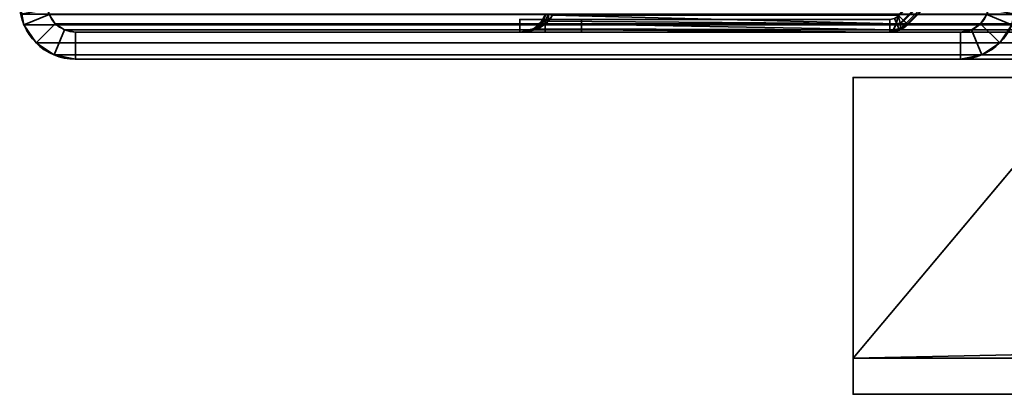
# Model space of a CAD drawing. Header units: millimetres. Extents: x -508 to 6708, y -115 to 193.
# Tile 303 of 656: x 1082 to 1136, y -44 to -23. Entities that reach past the tile are written whole.
import ezdxf

# ---------------------------------------------------------------- set-up
doc = ezdxf.new("R2010")
doc.units = ezdxf.units.MM
doc.layers.add('151', color=7, linetype='Continuous', true_color=0xffffff)

# ---------------------------------------------------------------- blocks, each defined once
blk = doc.blocks.new('UG_SURFACE_143')
at = {"layer": '151', "color": 7, "linetype": 'Continuous', "lineweight": 35}
for points in [[(1872, -43.5, 2030), (1872, -26, 2030), (1128, -26, 2030), (1128, -43.5, 2030)], [(1128, -26, 2030), (1128, -26), (1128, -41.5)], [(1128, -41.5), (1128, -43.5, 2), (1128, -43.5, 2030), (1128, -26, 2030)], [(1128, -41.5), (1128, -26), (1141, -26)], [(1141, -26), (1859, -26), (1128, -41.5)], [(1859, -26), (1872, -26), (1872, -41.5), (1128, -41.5)], [(1128, -26, 2030), (1872, -26, 2030), (1859, -26, 2017), (1141, -26, 2017)], [(1141, -26, 2017), (1141, -26), (1128, -26), (1128, -26, 2030)], [(1128, -41.5), (1872, -41.5), (1872, -43.5, 2), (1128, -43.5, 2)], [(1872, -43.5, 2), (1872, -43.5, 2030), (1128, -43.5, 2030), (1128, -43.5, 2)]]:
    blk.add_3dface(points, dxfattribs=at)
blk = doc.blocks.new('UG_SURFACE_144')
at = {"layer": '151', "color": 252, "linetype": 'Continuous', "lineweight": 35}
for points in [[(1134.837, -18.757, 1170.427), (1130.757, -22.837, 1170.427), (1130.485, -22.565, 1170.105), (1134.565, -18.485, 1170.105)], [(1130.757, -22.837, 998.073), (1134.837, -18.757, 998.073), (1134.565, -18.485, 998.395), (1130.485, -22.565, 998.395)], [(1131.01, -23.09, 1189.25), (1135.09, -19.01, 1189.25), (1134.595, -18.515, 1189.25), (1130.515, -22.595, 1189.25)], [(1130.515, -22.595, 979.25), (1134.595, -18.515, 979.25), (1135.09, -19.01, 979.25), (1131.01, -23.09, 979.25)], [(1130.797, -22.877, 1170.473), (1130.757, -22.837, 1170.427), (1134.837, -18.757, 1170.427), (1134.877, -18.797, 1170.473)], [(1134.877, -18.797, 998.027), (1134.837, -18.757, 998.073), (1130.757, -22.837, 998.073), (1130.797, -22.877, 998.027)], [(1134.877, -18.797, 1170.473), (1135.012, -18.932, 1170.857), (1130.932, -23.012, 1170.857), (1130.797, -22.877, 1170.473)], [(1130.797, -22.877, 998.027), (1130.932, -23.012, 997.643), (1135.012, -18.932, 997.643), (1134.877, -18.797, 998.027)], [(1130.978, -23.058, 1170.987), (1130.932, -23.012, 1170.857), (1135.012, -18.932, 1170.857), (1135.058, -18.978, 1170.987)], [(1135.058, -18.978, 997.513), (1135.012, -18.932, 997.643), (1130.932, -23.012, 997.643), (1130.978, -23.058, 997.513)], [(1135.058, -18.978, 1170.987), (1135.09, -19.01, 1171.341), (1131.01, -23.09, 1171.341), (1130.978, -23.058, 1170.987)], [(1130.978, -23.058, 997.513), (1131.01, -23.09, 997.159), (1135.09, -19.01, 997.159), (1135.058, -18.978, 997.513)], [(1131.01, -23.09, 1171.341), (1135.09, -19.01, 1171.341), (1135.09, -19.01, 1189.25), (1131.01, -23.09, 1189.25)], [(1135.09, -19.01, 997.159), (1131.01, -23.09, 997.159), (1131.01, -23.09, 979.25), (1135.09, -19.01, 979.25)], [(1109.6, -23.5, 1164.25), (1109.6, -22.8, 1164.25), (1109.6, -22.8, 979.25), (1109.6, -23.5, 979.25)], [(1109.6, -23.5, 1164.25), (1111, -23.5, 1164.25), (1111, -22.8, 1164.25), (1109.6, -22.8, 1164.25)], [(1130.02, -23.5, 979.25), (1109.6, -23.5, 979.25), (1109.6, -22.8, 979.25), (1130.02, -22.8, 979.25)], [(1110.888, -22.848, 1162.697), (1110.811, -22.895, 1162.489), (1110.945, -22.632, 1162.35)], [(1110.811, -22.895, 1006.011), (1110.945, -22.632, 1162.35), (1110.811, -22.895, 1162.489)], [(1110.811, -22.895, 1006.011), (1110.945, -22.632, 1006.15), (1110.945, -22.632, 1162.35)], [(1110.945, -22.632, 1006.15), (1110.811, -22.895, 1006.011), (1110.888, -22.848, 1005.803)], [(1110.945, -22.632, 1162.35), (1111.045, -22.527, 1162.566), (1110.888, -22.848, 1162.697)], [(1111.017, -22.848, 1162.884), (1110.888, -22.848, 1162.697), (1111.045, -22.527, 1162.566), (1111.195, -22.527, 1162.782)], [(1110.888, -22.848, 1005.803), (1111.045, -22.527, 1005.934), (1110.945, -22.632, 1006.15)], [(1110.888, -22.848, 1005.803), (1111.017, -22.848, 1005.617), (1111.195, -22.527, 1005.718), (1111.045, -22.527, 1005.934)], [(1111, -23.5, 1176.623), (1111, -22.8, 1176.623), (1111, -22.8, 1164.25), (1111, -23.5, 1164.25)], [(1111, -22.8, 1176.623), (1111, -23.5, 1176.623), (1113, -23.5, 1189.25), (1113, -22.8, 1189.25)], [(1111.185, -22.895, 1163.028), (1111.017, -22.848, 1162.884), (1111.195, -22.527, 1162.782)], [(1111.195, -22.527, 1005.718), (1111.017, -22.848, 1005.617), (1111.185, -22.895, 1005.472)], [(1111.195, -22.527, 1162.782), (1111.408, -22.565, 1162.933), (1111.185, -22.895, 1163.028)], [(1111.185, -22.895, 1005.472), (1111.408, -22.565, 1005.568), (1111.195, -22.527, 1005.718)], [(1130.381, -23.053, 1170.382), (1111.185, -22.895, 1163.028), (1111.408, -22.565, 1162.933)], [(1111.408, -22.565, 1005.568), (1111.185, -22.895, 1005.472), (1130.381, -23.053, 998.118)], [(1111.408, -22.565, 1162.933), (1130.485, -22.565, 1170.105), (1130.381, -23.053, 1170.382)], [(1130.381, -23.053, 998.118), (1130.485, -22.565, 998.395), (1111.408, -22.565, 1005.568)], [(1130.02, -22.8, 1189.25), (1113, -22.8, 1189.25), (1113, -23.5, 1189.25), (1130.02, -23.5, 1189.25)], [(1130.02, -23.5, 1189.25), (1130.556, -23.393, 1189.25), (1130.288, -22.747, 1189.25), (1130.02, -22.8, 1189.25)], [(1130.02, -22.8, 979.25), (1130.288, -22.747, 979.25), (1130.556, -23.393, 979.25), (1130.02, -23.5, 979.25)], [(1130.515, -22.595, 1189.25), (1130.288, -22.747, 1189.25), (1130.556, -23.393, 1189.25), (1131.01, -23.09, 1189.25)], [(1131.01, -23.09, 979.25), (1130.556, -23.393, 979.25), (1130.288, -22.747, 979.25), (1130.515, -22.595, 979.25)], [(1130.485, -22.565, 998.395), (1130.381, -23.053, 998.118), (1130.38, -23.056, 998.116), (1130.602, -23.009, 998.05)], [(1130.381, -23.053, 1170.382), (1130.485, -22.565, 1170.105), (1130.602, -23.009, 1170.45)], [(1130.602, -23.009, 1170.45), (1130.485, -22.565, 1170.105), (1130.757, -22.837, 1170.427)], [(1130.757, -22.837, 998.073), (1130.485, -22.565, 998.395), (1130.602, -23.009, 998.05)], [(1110.415, -23.295, 1163.082), (1109.659, -23.5, 1163.686), (1110.185, -23.361, 1163.139)], [(1110.388, -23.355, 1163.372), (1109.659, -23.5, 1163.686), (1110.491, -23.295, 1163.191)], [(1109.659, -23.5, 1163.686), (1110.415, -23.295, 1163.082), (1110.491, -23.295, 1163.191)], [(1110.491, -23.295, 1005.309), (1109.659, -23.5, 1004.814), (1110.388, -23.355, 1005.128)], [(1110.185, -23.361, 1005.361), (1109.659, -23.5, 1004.814), (1110.415, -23.295, 1005.418)], [(1109.659, -23.5, 1004.814), (1110.491, -23.295, 1005.309), (1110.415, -23.295, 1005.418)], [(1130.02, -23.5, 1171.341), (1109.659, -23.5, 1163.686), (1110.388, -23.355, 1163.372)], [(1110.388, -23.355, 1005.128), (1109.659, -23.5, 1004.814), (1130.02, -23.5, 997.159)], [(1110.185, -23.361, 1005.361), (1110.185, -23.361, 1163.139), (1109.659, -23.5, 1163.686), (1109.659, -23.5, 1004.814)], [(1110.185, -23.361, 1163.139), (1110.35, -23.318, 1162.969), (1110.415, -23.295, 1163.082)], [(1110.415, -23.295, 1005.418), (1110.35, -23.318, 1005.531), (1110.185, -23.361, 1005.361)], [(1110.35, -23.318, 1162.969), (1110.185, -23.361, 1005.361), (1110.35, -23.318, 1005.531)], [(1110.35, -23.318, 1162.969), (1110.185, -23.361, 1163.139), (1110.185, -23.361, 1005.361)], [(1110.415, -23.295, 1163.082), (1110.35, -23.318, 1162.969), (1110.626, -23.065, 1162.682)], [(1110.35, -23.318, 1005.531), (1110.626, -23.065, 1162.682), (1110.35, -23.318, 1162.969)], [(1110.35, -23.318, 1005.531), (1110.626, -23.065, 1005.818), (1110.626, -23.065, 1162.682)], [(1110.626, -23.065, 1005.818), (1110.35, -23.318, 1005.531), (1110.415, -23.295, 1005.418)], [(1110.491, -23.295, 1163.191), (1110.573, -23.318, 1163.292), (1110.388, -23.355, 1163.372)], [(1110.388, -23.355, 1005.128), (1110.573, -23.318, 1005.208), (1110.491, -23.295, 1005.309)], [(1130.217, -23.382, 1170.819), (1110.388, -23.355, 1163.372), (1110.573, -23.318, 1163.292)], [(1110.573, -23.318, 1005.208), (1110.388, -23.355, 1005.128), (1130.217, -23.382, 997.681)], [(1110.388, -23.355, 1163.372), (1130.217, -23.382, 1170.819), (1130.215, -23.386, 1170.824)], [(1110.388, -23.355, 1163.372), (1130.215, -23.386, 1170.824), (1130.02, -23.5, 1171.341)], [(1130.02, -23.5, 997.159), (1130.215, -23.386, 997.676), (1110.388, -23.355, 1005.128)], [(1130.215, -23.386, 997.676), (1130.217, -23.382, 997.681), (1110.388, -23.355, 1005.128)], [(1110.626, -23.065, 1162.682), (1110.888, -22.848, 1162.697), (1110.415, -23.295, 1163.082)], [(1110.491, -23.295, 1163.191), (1110.415, -23.295, 1163.082), (1110.888, -22.848, 1162.697), (1111.017, -22.848, 1162.884)], [(1110.415, -23.295, 1005.418), (1110.888, -22.848, 1005.803), (1110.626, -23.065, 1005.818)], [(1110.415, -23.295, 1005.418), (1110.491, -23.295, 1005.309), (1111.017, -22.848, 1005.617), (1110.888, -22.848, 1005.803)], [(1110.491, -23.295, 1163.191), (1111.017, -22.848, 1162.884), (1110.988, -23.031, 1163.113)], [(1110.988, -23.031, 1005.387), (1111.017, -22.848, 1005.617), (1110.491, -23.295, 1005.309)], [(1110.988, -23.031, 1163.113), (1110.573, -23.318, 1163.292), (1110.491, -23.295, 1163.191)], [(1110.491, -23.295, 1005.309), (1110.573, -23.318, 1005.208), (1110.988, -23.031, 1005.387)], [(1130.217, -23.382, 1170.819), (1110.573, -23.318, 1163.292), (1110.988, -23.031, 1163.113)], [(1110.988, -23.031, 1005.387), (1110.573, -23.318, 1005.208), (1130.217, -23.382, 997.681)], [(1110.626, -23.065, 1162.682), (1110.811, -22.895, 1162.489), (1110.888, -22.848, 1162.697)], [(1110.888, -22.848, 1005.803), (1110.811, -22.895, 1006.011), (1110.626, -23.065, 1005.818)], [(1110.811, -22.895, 1162.489), (1110.626, -23.065, 1005.818), (1110.811, -22.895, 1006.011)], [(1110.811, -22.895, 1162.489), (1110.626, -23.065, 1162.682), (1110.626, -23.065, 1005.818)], [(1111.017, -22.848, 1162.884), (1111.185, -22.895, 1163.028), (1110.988, -23.031, 1163.113)], [(1110.988, -23.031, 1005.387), (1111.185, -22.895, 1005.472), (1111.017, -22.848, 1005.617)], [(1130.381, -23.053, 1170.382), (1110.988, -23.031, 1163.113), (1111.185, -22.895, 1163.028)], [(1111.185, -22.895, 1005.472), (1110.988, -23.031, 1005.387), (1130.381, -23.053, 998.118)], [(1110.988, -23.031, 1163.113), (1130.381, -23.053, 1170.382), (1130.38, -23.056, 1170.384)], [(1110.988, -23.031, 1163.113), (1130.38, -23.056, 1170.384), (1130.217, -23.382, 1170.819)], [(1130.217, -23.382, 997.681), (1130.38, -23.056, 998.116), (1110.988, -23.031, 1005.387)], [(1130.38, -23.056, 998.116), (1130.381, -23.053, 998.118), (1110.988, -23.031, 1005.387)], [(1130.622, -23.3, 1170.945), (1130.215, -23.386, 1170.824), (1130.217, -23.382, 1170.819)], [(1130.215, -23.386, 1170.824), (1130.622, -23.3, 1170.945), (1130.556, -23.393, 1171.341)], [(1130.556, -23.393, 997.159), (1130.622, -23.3, 997.555), (1130.215, -23.386, 997.676)], [(1130.217, -23.382, 997.681), (1130.215, -23.386, 997.676), (1130.622, -23.3, 997.555)], [(1130.217, -23.382, 1170.819), (1130.38, -23.056, 1170.384), (1130.602, -23.009, 1170.45), (1130.622, -23.3, 1170.945)], [(1130.622, -23.3, 997.555), (1130.602, -23.009, 998.05), (1130.38, -23.056, 998.116), (1130.217, -23.382, 997.681)], [(1130.602, -23.009, 1170.45), (1130.38, -23.056, 1170.384), (1130.381, -23.053, 1170.382)], [(1131.01, -23.09, 1189.25), (1130.556, -23.393, 1189.25), (1130.556, -23.393, 1171.341), (1130.571, -23.383, 1171.341)], [(1130.556, -23.393, 979.25), (1131.01, -23.09, 979.25), (1131.01, -23.09, 997.159), (1130.571, -23.383, 997.159)], [(1130.622, -23.3, 1170.945), (1130.571, -23.383, 1171.341), (1130.556, -23.393, 1171.341)], [(1130.556, -23.393, 997.159), (1130.571, -23.383, 997.159), (1130.622, -23.3, 997.555)], [(1130.571, -23.383, 1171.341), (1130.622, -23.3, 1170.945), (1130.978, -23.058, 1170.987)], [(1130.978, -23.058, 1170.987), (1131.01, -23.09, 1171.341), (1130.571, -23.383, 1171.341)], [(1130.571, -23.383, 997.159), (1131.01, -23.09, 997.159), (1130.978, -23.058, 997.513)], [(1130.978, -23.058, 997.513), (1130.622, -23.3, 997.555), (1130.571, -23.383, 997.159)], [(1130.571, -23.383, 1171.341), (1131.01, -23.09, 1171.341), (1131.01, -23.09, 1189.25)], [(1130.757, -22.837, 1170.427), (1130.797, -22.877, 1170.473), (1130.602, -23.009, 1170.45)], [(1130.602, -23.009, 998.05), (1130.797, -22.877, 998.027), (1130.757, -22.837, 998.073)], [(1130.622, -23.3, 1170.945), (1130.602, -23.009, 1170.45), (1130.797, -22.877, 1170.473), (1130.932, -23.012, 1170.857)], [(1130.932, -23.012, 997.643), (1130.797, -22.877, 998.027), (1130.602, -23.009, 998.05), (1130.622, -23.3, 997.555)], [(1130.932, -23.012, 1170.857), (1130.978, -23.058, 1170.987), (1130.622, -23.3, 1170.945)], [(1130.622, -23.3, 997.555), (1130.978, -23.058, 997.513), (1130.932, -23.012, 997.643)], [(1109.6, -23.5, 1164.25), (1109.6, -23.5, 979.25), (1109.659, -23.5, 1004.814), (1109.659, -23.5, 1163.686)], [(1109.6, -23.5, 979.25), (1130.02, -23.5, 979.25), (1130.02, -23.5, 997.159), (1109.659, -23.5, 1004.814)], [(1109.659, -23.5, 1163.686), (1111, -23.5, 1164.25), (1109.6, -23.5, 1164.25)], [(1111, -23.5, 1164.25), (1109.659, -23.5, 1163.686), (1130.02, -23.5, 1171.341)], [(1130.02, -23.5, 1171.341), (1130.02, -23.5, 1189.25), (1113, -23.5, 1189.25), (1111, -23.5, 1176.623)], [(1111, -23.5, 1176.623), (1111, -23.5, 1164.25), (1130.02, -23.5, 1171.341)], [(1130.556, -23.393, 1171.341), (1130.02, -23.5, 1171.341), (1130.215, -23.386, 1170.824)], [(1130.215, -23.386, 997.676), (1130.02, -23.5, 997.159), (1130.556, -23.393, 997.159)], [(1130.556, -23.393, 1171.341), (1130.556, -23.393, 1189.25), (1130.02, -23.5, 1189.25), (1130.02, -23.5, 1171.341)], [(1130.556, -23.393, 979.25), (1130.556, -23.393, 997.159), (1130.02, -23.5, 997.159), (1130.02, -23.5, 979.25)], [(1130.571, -23.383, 997.159), (1130.556, -23.393, 997.159), (1130.556, -23.393, 979.25)]]:
    blk.add_3dface(points, dxfattribs=at)
blk = doc.blocks.new('UG_SURFACE_146')
at = {"layer": '151', "color": 252, "linetype": 'Continuous', "lineweight": 35}
for points in [[(1082, -21.92, -7.75), (1082.235, -23.099, -7.75), (1082.235, -23.099, 2075.016)], [(1082.235, -23.099, 2075.016), (1082.059, -22.521, 2075.191), (1082, -21.92, -7.75)], [(1083.5, -21.92, -7.75), (1083.62, -22.525, -7.75), (1082.235, -23.099, -7.75), (1082, -21.92, -7.75)], [(1082.059, -22.521, 2075.191), (1082.235, -23.099, 2075.016), (1083.62, -22.525, 2073.63), (1083.53, -22.228, 2073.72)], [(1137, -21.92, -7.75), (1136.766, -23.099, -7.75), (1135.38, -22.525, -7.75), (1135.5, -21.92, -7.75)], [(1135.47, -22.228, 2021.78), (1135.38, -22.525, 2021.87), (1136.766, -23.099, 2020.484), (1136.941, -22.521, 2020.309)], [(1082.235, -23.099, 2075.016), (1082.902, -24.098, 2074.348), (1083.963, -23.037, 2073.287), (1083.62, -22.525, 2073.63)], [(1082.902, -24.098, -7.75), (1082.235, -23.099, -7.75), (1083.62, -22.525, -7.75), (1083.963, -23.037, -7.75)], [(1083.963, -23.037, 2073.287), (1083.963, -23.037, -7.75), (1083.62, -22.525, -7.75), (1083.62, -22.525, 2073.63)], [(1135.38, -22.525, 2021.87), (1135.38, -22.525, -7.75), (1135.037, -23.037, -7.75), (1135.037, -23.037, 2022.213)], [(1135.38, -22.525, 2021.87), (1135.037, -23.037, 2022.213), (1136.098, -24.098, 2021.152), (1136.766, -23.099, 2020.484)], [(1135.037, -23.037, -7.75), (1135.38, -22.525, -7.75), (1136.766, -23.099, -7.75), (1136.098, -24.098, -7.75)], [(1082.235, -23.099, 2075.016), (1082.235, -23.099, -7.75), (1082.902, -24.098, -7.75), (1082.902, -24.098, 2074.348)], [(1084.475, -23.38, 2072.775), (1083.963, -23.037, 2073.287), (1082.902, -24.098, 2074.348), (1083.901, -24.766, 2073.349)], [(1083.963, -23.037, -7.75), (1084.475, -23.38, -7.75), (1083.901, -24.766, -7.75), (1082.902, -24.098, -7.75)], [(1084.475, -23.38, 2072.775), (1084.475, -23.38, -7.75), (1083.963, -23.037, -7.75), (1083.963, -23.037, 2073.287)], [(1135.037, -23.037, 2022.213), (1135.037, -23.037, -7.75), (1134.525, -23.38, -7.75), (1134.525, -23.38, 2022.725)], [(1135.099, -24.766, 2022.151), (1136.098, -24.098, 2021.152), (1135.037, -23.037, 2022.213), (1134.525, -23.38, 2022.725)], [(1136.098, -24.098, -7.75), (1135.099, -24.766, -7.75), (1134.525, -23.38, -7.75), (1135.037, -23.037, -7.75)], [(1136.098, -24.098, 2021.152), (1136.098, -24.098, -7.75), (1136.766, -23.099, -7.75), (1136.766, -23.099, 2020.484)], [(1085.08, -23.5, 2072.17), (1084.475, -23.38, 2072.775), (1083.901, -24.766, 2073.349), (1085.08, -25, 2072.17)], [(1085.08, -25, -7.75), (1083.901, -24.766, -7.75), (1084.475, -23.38, -7.75), (1085.08, -23.5, -7.75)], [(1085.08, -23.5, 2072.17), (1085.08, -23.5, -7.75), (1084.475, -23.38, -7.75), (1084.475, -23.38, 2072.775)], [(1085.08, -23.5, 2072.17), (1133.92, -23.5, 2023.33), (1133.92, -23.5, -7.75), (1085.08, -23.5, -7.75)], [(1133.92, -23.5, 2023.33), (1085.08, -23.5, 2072.17), (1085.08, -25, 2072.17), (1133.92, -25, 2023.33)], [(1085.08, -23.5, -7.75), (1133.92, -23.5, -7.75), (1133.92, -25, -7.75), (1085.08, -25, -7.75)], [(1134.525, -23.38, 2022.725), (1134.525, -23.38, -7.75), (1133.92, -23.5, -7.75), (1133.92, -23.5, 2023.33)], [(1133.92, -25, 2023.33), (1135.099, -24.766, 2022.151), (1134.525, -23.38, 2022.725), (1133.92, -23.5, 2023.33)], [(1133.92, -23.5, -7.75), (1134.525, -23.38, -7.75), (1135.099, -24.766, -7.75), (1133.92, -25, -7.75)], [(1082.902, -24.098, 2074.348), (1082.902, -24.098, -7.75), (1083.901, -24.766, -7.75), (1083.901, -24.766, 2073.349)], [(1135.099, -24.766, 2022.151), (1135.099, -24.766, -7.75), (1136.098, -24.098, -7.75), (1136.098, -24.098, 2021.152)], [(1083.901, -24.766, 2073.349), (1083.901, -24.766, -7.75), (1085.08, -25, -7.75), (1085.08, -25, 2072.17)], [(1133.92, -25, 2023.33), (1133.92, -25, -7.75), (1135.099, -24.766, -7.75), (1135.099, -24.766, 2022.151)], [(1085.08, -25, 2072.17), (1085.08, -25, -7.75), (1133.92, -25, -7.75), (1133.92, -25, 2023.33)]]:
    blk.add_3dface(points, dxfattribs=at)
blk = doc.blocks.new('UG_SURFACE_147')
at = {"layer": '151', "color": 252, "linetype": 'Continuous', "lineweight": 35}
for points in [[(1082, -21.92, -7.75), (1082.235, -23.099, -7.75), (1082.235, -23.099, 2075.016)], [(1082.235, -23.099, 2075.016), (1082.059, -22.521, 2075.191), (1082, -21.92, -7.75)], [(1083.5, -21.92, -7.75), (1083.62, -22.525, -7.75), (1082.235, -23.099, -7.75), (1082, -21.92, -7.75)], [(1082.059, -22.521, 2075.191), (1082.235, -23.099, 2075.016), (1083.62, -22.525, 2073.63), (1083.53, -22.228, 2073.72)], [(1137, -21.92, -7.75), (1136.766, -23.099, -7.75), (1135.38, -22.525, -7.75), (1135.5, -21.92, -7.75)], [(1135.47, -22.228, 2021.78), (1135.38, -22.525, 2021.87), (1136.766, -23.099, 2020.484), (1136.941, -22.521, 2020.309)], [(1082.235, -23.099, 2075.016), (1082.902, -24.098, 2074.348), (1083.963, -23.037, 2073.287), (1083.62, -22.525, 2073.63)], [(1082.902, -24.098, -7.75), (1082.235, -23.099, -7.75), (1083.62, -22.525, -7.75), (1083.963, -23.037, -7.75)], [(1083.963, -23.037, 2073.287), (1083.963, -23.037, -7.75), (1083.62, -22.525, -7.75), (1083.62, -22.525, 2073.63)], [(1135.38, -22.525, 2021.87), (1135.38, -22.525, -7.75), (1135.037, -23.037, -7.75), (1135.037, -23.037, 2022.213)], [(1135.38, -22.525, 2021.87), (1135.037, -23.037, 2022.213), (1136.098, -24.098, 2021.152), (1136.766, -23.099, 2020.484)], [(1135.037, -23.037, -7.75), (1135.38, -22.525, -7.75), (1136.766, -23.099, -7.75), (1136.098, -24.098, -7.75)], [(1082.235, -23.099, 2075.016), (1082.235, -23.099, -7.75), (1082.902, -24.098, -7.75), (1082.902, -24.098, 2074.348)], [(1084.475, -23.38, 2072.775), (1083.963, -23.037, 2073.287), (1082.902, -24.098, 2074.348), (1083.901, -24.766, 2073.349)], [(1083.963, -23.037, -7.75), (1084.475, -23.38, -7.75), (1083.901, -24.766, -7.75), (1082.902, -24.098, -7.75)], [(1084.475, -23.38, 2072.775), (1084.475, -23.38, -7.75), (1083.963, -23.037, -7.75), (1083.963, -23.037, 2073.287)], [(1135.037, -23.037, 2022.213), (1135.037, -23.037, -7.75), (1134.525, -23.38, -7.75), (1134.525, -23.38, 2022.725)], [(1135.099, -24.766, 2022.151), (1136.098, -24.098, 2021.152), (1135.037, -23.037, 2022.213), (1134.525, -23.38, 2022.725)], [(1136.098, -24.098, -7.75), (1135.099, -24.766, -7.75), (1134.525, -23.38, -7.75), (1135.037, -23.037, -7.75)], [(1136.098, -24.098, 2021.152), (1136.098, -24.098, -7.75), (1136.766, -23.099, -7.75), (1136.766, -23.099, 2020.484)], [(1085.08, -23.5, 2072.17), (1084.475, -23.38, 2072.775), (1083.901, -24.766, 2073.349), (1085.08, -25, 2072.17)], [(1085.08, -25, -7.75), (1083.901, -24.766, -7.75), (1084.475, -23.38, -7.75), (1085.08, -23.5, -7.75)], [(1085.08, -23.5, 2072.17), (1085.08, -23.5, -7.75), (1084.475, -23.38, -7.75), (1084.475, -23.38, 2072.775)], [(1085.08, -23.5, 2072.17), (1133.92, -23.5, 2023.33), (1133.92, -23.5, -7.75), (1085.08, -23.5, -7.75)], [(1133.92, -23.5, 2023.33), (1085.08, -23.5, 2072.17), (1085.08, -25, 2072.17), (1133.92, -25, 2023.33)], [(1085.08, -23.5, -7.75), (1133.92, -23.5, -7.75), (1133.92, -25, -7.75), (1085.08, -25, -7.75)], [(1134.525, -23.38, 2022.725), (1134.525, -23.38, -7.75), (1133.92, -23.5, -7.75), (1133.92, -23.5, 2023.33)], [(1133.92, -25, 2023.33), (1135.099, -24.766, 2022.151), (1134.525, -23.38, 2022.725), (1133.92, -23.5, 2023.33)], [(1133.92, -23.5, -7.75), (1134.525, -23.38, -7.75), (1135.099, -24.766, -7.75), (1133.92, -25, -7.75)], [(1082.902, -24.098, 2074.348), (1082.902, -24.098, -7.75), (1083.901, -24.766, -7.75), (1083.901, -24.766, 2073.349)], [(1135.099, -24.766, 2022.151), (1135.099, -24.766, -7.75), (1136.098, -24.098, -7.75), (1136.098, -24.098, 2021.152)], [(1083.901, -24.766, 2073.349), (1083.901, -24.766, -7.75), (1085.08, -25, -7.75), (1085.08, -25, 2072.17)], [(1133.92, -25, 2023.33), (1133.92, -25, -7.75), (1135.099, -24.766, -7.75), (1135.099, -24.766, 2022.151)], [(1085.08, -25, 2072.17), (1085.08, -25, -7.75), (1133.92, -25, -7.75), (1133.92, -25, 2023.33)]]:
    blk.add_3dface(points, dxfattribs=at)
blk = doc.blocks.new('UG_SURFACE_148')
at = {"layer": '151', "color": 252, "linetype": 'Continuous', "lineweight": 35}
for points in [[(1083.53, -22.228, 2073.72), (1083.62, -22.525, 2073.63), (1082.235, -23.099, 2075.016), (1082.059, -22.521, 2075.191)], [(1136.941, -22.521, 2020.309), (1136.766, -23.099, 2020.484), (1135.38, -22.525, 2021.87), (1135.47, -22.228, 2021.78)], [(1082.059, -22.521, 2075.191), (1082.235, -23.099, 2075.016), (1917.765, -23.099, 2075.016), (1917.941, -22.521, 2075.191)], [(1083.62, -22.525, 2073.63), (1083.963, -23.037, 2073.287), (1082.902, -24.098, 2074.348), (1082.235, -23.099, 2075.016)], [(1916.037, -23.037, 2073.287), (1083.963, -23.037, 2073.287), (1083.62, -22.525, 2073.63), (1916.38, -22.525, 2073.63)], [(1864.62, -22.525, 2021.87), (1135.38, -22.525, 2021.87), (1135.037, -23.037, 2022.213), (1864.963, -23.037, 2022.213)], [(1136.766, -23.099, 2020.484), (1136.098, -24.098, 2021.152), (1135.037, -23.037, 2022.213), (1135.38, -22.525, 2021.87)], [(1917.765, -23.099, 2075.016), (1082.235, -23.099, 2075.016), (1082.902, -24.098, 2074.348), (1917.098, -24.098, 2074.348)], [(1083.901, -24.766, 2073.349), (1082.902, -24.098, 2074.348), (1083.963, -23.037, 2073.287), (1084.475, -23.38, 2072.775)], [(1915.525, -23.38, 2072.775), (1084.475, -23.38, 2072.775), (1083.963, -23.037, 2073.287), (1916.037, -23.037, 2073.287)], [(1864.963, -23.037, 2022.213), (1135.037, -23.037, 2022.213), (1134.525, -23.38, 2022.725), (1865.475, -23.38, 2022.725)], [(1134.525, -23.38, 2022.725), (1135.037, -23.037, 2022.213), (1136.098, -24.098, 2021.152), (1135.099, -24.766, 2022.151)], [(1863.902, -24.098, 2021.152), (1136.098, -24.098, 2021.152), (1136.766, -23.099, 2020.484), (1863.234, -23.099, 2020.484)], [(1085.08, -25, 2072.17), (1083.901, -24.766, 2073.349), (1084.475, -23.38, 2072.775), (1085.08, -23.5, 2072.17)], [(1914.92, -23.5, 2072.17), (1085.08, -23.5, 2072.17), (1084.475, -23.38, 2072.775), (1915.525, -23.38, 2072.775)], [(1085.08, -23.5, 2072.17), (1914.92, -23.5, 2072.17), (1866.08, -23.5, 2023.33), (1133.92, -23.5, 2023.33)], [(1085.08, -23.5, 2072.17), (1133.92, -23.5, 2023.33), (1133.92, -25, 2023.33), (1085.08, -25, 2072.17)], [(1865.475, -23.38, 2022.725), (1134.525, -23.38, 2022.725), (1133.92, -23.5, 2023.33), (1866.08, -23.5, 2023.33)], [(1133.92, -23.5, 2023.33), (1134.525, -23.38, 2022.725), (1135.099, -24.766, 2022.151), (1133.92, -25, 2023.33)], [(1917.098, -24.098, 2074.348), (1082.902, -24.098, 2074.348), (1083.901, -24.766, 2073.349), (1916.099, -24.766, 2073.349)], [(1864.901, -24.766, 2022.151), (1135.099, -24.766, 2022.151), (1136.098, -24.098, 2021.152), (1863.902, -24.098, 2021.152)], [(1916.099, -24.766, 2073.349), (1083.901, -24.766, 2073.349), (1085.08, -25, 2072.17), (1914.92, -25, 2072.17)], [(1866.08, -25, 2023.33), (1133.92, -25, 2023.33), (1135.099, -24.766, 2022.151), (1864.901, -24.766, 2022.151)], [(1085.08, -25, 2072.17), (1133.92, -25, 2023.33), (1866.08, -25, 2023.33), (1914.92, -25, 2072.17)]]:
    blk.add_3dface(points, dxfattribs=at)
blk = doc.blocks.new('UG_SURFACE_153')
at = {"layer": '151', "color": 252, "linetype": 'Continuous', "lineweight": 35}
for points in [[(1134.837, -18.757, 1170.427), (1130.757, -22.837, 1170.427), (1130.485, -22.565, 1170.105), (1134.565, -18.485, 1170.105)], [(1130.757, -22.837, 998.073), (1134.837, -18.757, 998.073), (1134.565, -18.485, 998.395), (1130.485, -22.565, 998.395)], [(1131.01, -23.09, 1189.25), (1135.09, -19.01, 1189.25), (1134.595, -18.515, 1189.25), (1130.515, -22.595, 1189.25)], [(1130.515, -22.595, 979.25), (1134.595, -18.515, 979.25), (1135.09, -19.01, 979.25), (1131.01, -23.09, 979.25)], [(1130.797, -22.877, 1170.473), (1130.757, -22.837, 1170.427), (1134.837, -18.757, 1170.427), (1134.877, -18.797, 1170.473)], [(1134.877, -18.797, 998.027), (1134.837, -18.757, 998.073), (1130.757, -22.837, 998.073), (1130.797, -22.877, 998.027)], [(1134.877, -18.797, 1170.473), (1135.012, -18.932, 1170.857), (1130.932, -23.012, 1170.857), (1130.797, -22.877, 1170.473)], [(1130.797, -22.877, 998.027), (1130.932, -23.012, 997.643), (1135.012, -18.932, 997.643), (1134.877, -18.797, 998.027)], [(1130.978, -23.058, 1170.987), (1130.932, -23.012, 1170.857), (1135.012, -18.932, 1170.857), (1135.058, -18.978, 1170.987)], [(1135.058, -18.978, 997.513), (1135.012, -18.932, 997.643), (1130.932, -23.012, 997.643), (1130.978, -23.058, 997.513)], [(1135.058, -18.978, 1170.987), (1135.09, -19.01, 1171.341), (1131.01, -23.09, 1171.341), (1130.978, -23.058, 1170.987)], [(1130.978, -23.058, 997.513), (1131.01, -23.09, 997.159), (1135.09, -19.01, 997.159), (1135.058, -18.978, 997.513)], [(1131.01, -23.09, 1171.341), (1135.09, -19.01, 1171.341), (1135.09, -19.01, 1189.25), (1131.01, -23.09, 1189.25)], [(1135.09, -19.01, 997.159), (1131.01, -23.09, 997.159), (1131.01, -23.09, 979.25), (1135.09, -19.01, 979.25)], [(1109.6, -23.5, 1164.25), (1109.6, -22.8, 1164.25), (1109.6, -22.8, 979.25), (1109.6, -23.5, 979.25)], [(1109.6, -23.5, 1164.25), (1111, -23.5, 1164.25), (1111, -22.8, 1164.25), (1109.6, -22.8, 1164.25)], [(1130.02, -23.5, 979.25), (1109.6, -23.5, 979.25), (1109.6, -22.8, 979.25), (1130.02, -22.8, 979.25)], [(1110.888, -22.848, 1162.697), (1110.811, -22.895, 1162.489), (1110.945, -22.632, 1162.35)], [(1110.811, -22.895, 1006.011), (1110.945, -22.632, 1162.35), (1110.811, -22.895, 1162.489)], [(1110.811, -22.895, 1006.011), (1110.945, -22.632, 1006.15), (1110.945, -22.632, 1162.35)], [(1110.945, -22.632, 1006.15), (1110.811, -22.895, 1006.011), (1110.888, -22.848, 1005.803)], [(1110.945, -22.632, 1162.35), (1111.045, -22.527, 1162.566), (1110.888, -22.848, 1162.697)], [(1111.017, -22.848, 1162.884), (1110.888, -22.848, 1162.697), (1111.045, -22.527, 1162.566), (1111.195, -22.527, 1162.782)], [(1110.888, -22.848, 1005.803), (1111.045, -22.527, 1005.934), (1110.945, -22.632, 1006.15)], [(1110.888, -22.848, 1005.803), (1111.017, -22.848, 1005.617), (1111.195, -22.527, 1005.718), (1111.045, -22.527, 1005.934)], [(1111, -23.5, 1176.623), (1111, -22.8, 1176.623), (1111, -22.8, 1164.25), (1111, -23.5, 1164.25)], [(1111, -22.8, 1176.623), (1111, -23.5, 1176.623), (1113, -23.5, 1189.25), (1113, -22.8, 1189.25)], [(1111.185, -22.895, 1163.028), (1111.017, -22.848, 1162.884), (1111.195, -22.527, 1162.782)], [(1111.195, -22.527, 1005.718), (1111.017, -22.848, 1005.617), (1111.185, -22.895, 1005.472)], [(1111.195, -22.527, 1162.782), (1111.408, -22.565, 1162.933), (1111.185, -22.895, 1163.028)], [(1111.185, -22.895, 1005.472), (1111.408, -22.565, 1005.568), (1111.195, -22.527, 1005.718)], [(1130.381, -23.053, 1170.382), (1111.185, -22.895, 1163.028), (1111.408, -22.565, 1162.933)], [(1111.408, -22.565, 1005.568), (1111.185, -22.895, 1005.472), (1130.381, -23.053, 998.118)], [(1111.408, -22.565, 1162.933), (1130.485, -22.565, 1170.105), (1130.381, -23.053, 1170.382)], [(1130.381, -23.053, 998.118), (1130.485, -22.565, 998.395), (1111.408, -22.565, 1005.568)], [(1130.02, -22.8, 1189.25), (1113, -22.8, 1189.25), (1113, -23.5, 1189.25), (1130.02, -23.5, 1189.25)], [(1130.02, -23.5, 1189.25), (1130.556, -23.393, 1189.25), (1130.288, -22.747, 1189.25), (1130.02, -22.8, 1189.25)], [(1130.02, -22.8, 979.25), (1130.288, -22.747, 979.25), (1130.556, -23.393, 979.25), (1130.02, -23.5, 979.25)], [(1130.515, -22.595, 1189.25), (1130.288, -22.747, 1189.25), (1130.556, -23.393, 1189.25), (1131.01, -23.09, 1189.25)], [(1131.01, -23.09, 979.25), (1130.556, -23.393, 979.25), (1130.288, -22.747, 979.25), (1130.515, -22.595, 979.25)], [(1130.485, -22.565, 998.395), (1130.381, -23.053, 998.118), (1130.38, -23.056, 998.116), (1130.602, -23.009, 998.05)], [(1130.381, -23.053, 1170.382), (1130.485, -22.565, 1170.105), (1130.602, -23.009, 1170.45)], [(1130.602, -23.009, 1170.45), (1130.485, -22.565, 1170.105), (1130.757, -22.837, 1170.427)], [(1130.757, -22.837, 998.073), (1130.485, -22.565, 998.395), (1130.602, -23.009, 998.05)], [(1110.415, -23.295, 1163.082), (1109.659, -23.5, 1163.686), (1110.185, -23.361, 1163.139)], [(1110.388, -23.355, 1163.372), (1109.659, -23.5, 1163.686), (1110.491, -23.295, 1163.191)], [(1109.659, -23.5, 1163.686), (1110.415, -23.295, 1163.082), (1110.491, -23.295, 1163.191)], [(1110.491, -23.295, 1005.309), (1109.659, -23.5, 1004.814), (1110.388, -23.355, 1005.128)], [(1110.185, -23.361, 1005.361), (1109.659, -23.5, 1004.814), (1110.415, -23.295, 1005.418)], [(1109.659, -23.5, 1004.814), (1110.491, -23.295, 1005.309), (1110.415, -23.295, 1005.418)], [(1130.02, -23.5, 1171.341), (1109.659, -23.5, 1163.686), (1110.388, -23.355, 1163.372)], [(1110.388, -23.355, 1005.128), (1109.659, -23.5, 1004.814), (1130.02, -23.5, 997.159)], [(1110.185, -23.361, 1005.361), (1110.185, -23.361, 1163.139), (1109.659, -23.5, 1163.686), (1109.659, -23.5, 1004.814)], [(1110.185, -23.361, 1163.139), (1110.35, -23.318, 1162.969), (1110.415, -23.295, 1163.082)], [(1110.415, -23.295, 1005.418), (1110.35, -23.318, 1005.531), (1110.185, -23.361, 1005.361)], [(1110.35, -23.318, 1162.969), (1110.185, -23.361, 1005.361), (1110.35, -23.318, 1005.531)], [(1110.35, -23.318, 1162.969), (1110.185, -23.361, 1163.139), (1110.185, -23.361, 1005.361)], [(1110.415, -23.295, 1163.082), (1110.35, -23.318, 1162.969), (1110.626, -23.065, 1162.682)], [(1110.35, -23.318, 1005.531), (1110.626, -23.065, 1162.682), (1110.35, -23.318, 1162.969)], [(1110.35, -23.318, 1005.531), (1110.626, -23.065, 1005.818), (1110.626, -23.065, 1162.682)], [(1110.626, -23.065, 1005.818), (1110.35, -23.318, 1005.531), (1110.415, -23.295, 1005.418)], [(1110.491, -23.295, 1163.191), (1110.573, -23.318, 1163.292), (1110.388, -23.355, 1163.372)], [(1110.388, -23.355, 1005.128), (1110.573, -23.318, 1005.208), (1110.491, -23.295, 1005.309)], [(1130.217, -23.382, 1170.819), (1110.388, -23.355, 1163.372), (1110.573, -23.318, 1163.292)], [(1110.573, -23.318, 1005.208), (1110.388, -23.355, 1005.128), (1130.217, -23.382, 997.681)], [(1110.388, -23.355, 1163.372), (1130.217, -23.382, 1170.819), (1130.215, -23.386, 1170.824)], [(1110.388, -23.355, 1163.372), (1130.215, -23.386, 1170.824), (1130.02, -23.5, 1171.341)], [(1130.02, -23.5, 997.159), (1130.215, -23.386, 997.676), (1110.388, -23.355, 1005.128)], [(1130.215, -23.386, 997.676), (1130.217, -23.382, 997.681), (1110.388, -23.355, 1005.128)], [(1110.626, -23.065, 1162.682), (1110.888, -22.848, 1162.697), (1110.415, -23.295, 1163.082)], [(1110.491, -23.295, 1163.191), (1110.415, -23.295, 1163.082), (1110.888, -22.848, 1162.697), (1111.017, -22.848, 1162.884)], [(1110.415, -23.295, 1005.418), (1110.888, -22.848, 1005.803), (1110.626, -23.065, 1005.818)], [(1110.415, -23.295, 1005.418), (1110.491, -23.295, 1005.309), (1111.017, -22.848, 1005.617), (1110.888, -22.848, 1005.803)], [(1110.491, -23.295, 1163.191), (1111.017, -22.848, 1162.884), (1110.988, -23.031, 1163.113)], [(1110.988, -23.031, 1005.387), (1111.017, -22.848, 1005.617), (1110.491, -23.295, 1005.309)], [(1110.988, -23.031, 1163.113), (1110.573, -23.318, 1163.292), (1110.491, -23.295, 1163.191)], [(1110.491, -23.295, 1005.309), (1110.573, -23.318, 1005.208), (1110.988, -23.031, 1005.387)], [(1130.217, -23.382, 1170.819), (1110.573, -23.318, 1163.292), (1110.988, -23.031, 1163.113)], [(1110.988, -23.031, 1005.387), (1110.573, -23.318, 1005.208), (1130.217, -23.382, 997.681)], [(1110.626, -23.065, 1162.682), (1110.811, -22.895, 1162.489), (1110.888, -22.848, 1162.697)], [(1110.888, -22.848, 1005.803), (1110.811, -22.895, 1006.011), (1110.626, -23.065, 1005.818)], [(1110.811, -22.895, 1162.489), (1110.626, -23.065, 1005.818), (1110.811, -22.895, 1006.011)], [(1110.811, -22.895, 1162.489), (1110.626, -23.065, 1162.682), (1110.626, -23.065, 1005.818)], [(1111.017, -22.848, 1162.884), (1111.185, -22.895, 1163.028), (1110.988, -23.031, 1163.113)], [(1110.988, -23.031, 1005.387), (1111.185, -22.895, 1005.472), (1111.017, -22.848, 1005.617)], [(1130.381, -23.053, 1170.382), (1110.988, -23.031, 1163.113), (1111.185, -22.895, 1163.028)], [(1111.185, -22.895, 1005.472), (1110.988, -23.031, 1005.387), (1130.381, -23.053, 998.118)], [(1110.988, -23.031, 1163.113), (1130.381, -23.053, 1170.382), (1130.38, -23.056, 1170.384)], [(1110.988, -23.031, 1163.113), (1130.38, -23.056, 1170.384), (1130.217, -23.382, 1170.819)], [(1130.217, -23.382, 997.681), (1130.38, -23.056, 998.116), (1110.988, -23.031, 1005.387)], [(1130.38, -23.056, 998.116), (1130.381, -23.053, 998.118), (1110.988, -23.031, 1005.387)], [(1130.622, -23.3, 1170.945), (1130.215, -23.386, 1170.824), (1130.217, -23.382, 1170.819)], [(1130.215, -23.386, 1170.824), (1130.622, -23.3, 1170.945), (1130.556, -23.393, 1171.341)], [(1130.556, -23.393, 997.159), (1130.622, -23.3, 997.555), (1130.215, -23.386, 997.676)], [(1130.217, -23.382, 997.681), (1130.215, -23.386, 997.676), (1130.622, -23.3, 997.555)], [(1130.217, -23.382, 1170.819), (1130.38, -23.056, 1170.384), (1130.602, -23.009, 1170.45), (1130.622, -23.3, 1170.945)], [(1130.622, -23.3, 997.555), (1130.602, -23.009, 998.05), (1130.38, -23.056, 998.116), (1130.217, -23.382, 997.681)], [(1130.602, -23.009, 1170.45), (1130.38, -23.056, 1170.384), (1130.381, -23.053, 1170.382)], [(1131.01, -23.09, 1189.25), (1130.556, -23.393, 1189.25), (1130.556, -23.393, 1171.341), (1130.571, -23.383, 1171.341)], [(1130.556, -23.393, 979.25), (1131.01, -23.09, 979.25), (1131.01, -23.09, 997.159), (1130.571, -23.383, 997.159)], [(1130.622, -23.3, 1170.945), (1130.571, -23.383, 1171.341), (1130.556, -23.393, 1171.341)], [(1130.556, -23.393, 997.159), (1130.571, -23.383, 997.159), (1130.622, -23.3, 997.555)], [(1130.571, -23.383, 1171.341), (1130.622, -23.3, 1170.945), (1130.978, -23.058, 1170.987)], [(1130.978, -23.058, 1170.987), (1131.01, -23.09, 1171.341), (1130.571, -23.383, 1171.341)], [(1130.571, -23.383, 997.159), (1131.01, -23.09, 997.159), (1130.978, -23.058, 997.513)], [(1130.978, -23.058, 997.513), (1130.622, -23.3, 997.555), (1130.571, -23.383, 997.159)], [(1130.571, -23.383, 1171.341), (1131.01, -23.09, 1171.341), (1131.01, -23.09, 1189.25)], [(1130.757, -22.837, 1170.427), (1130.797, -22.877, 1170.473), (1130.602, -23.009, 1170.45)], [(1130.602, -23.009, 998.05), (1130.797, -22.877, 998.027), (1130.757, -22.837, 998.073)], [(1130.622, -23.3, 1170.945), (1130.602, -23.009, 1170.45), (1130.797, -22.877, 1170.473), (1130.932, -23.012, 1170.857)], [(1130.932, -23.012, 997.643), (1130.797, -22.877, 998.027), (1130.602, -23.009, 998.05), (1130.622, -23.3, 997.555)], [(1130.932, -23.012, 1170.857), (1130.978, -23.058, 1170.987), (1130.622, -23.3, 1170.945)], [(1130.622, -23.3, 997.555), (1130.978, -23.058, 997.513), (1130.932, -23.012, 997.643)], [(1109.6, -23.5, 1164.25), (1109.6, -23.5, 979.25), (1109.659, -23.5, 1004.814), (1109.659, -23.5, 1163.686)], [(1109.6, -23.5, 979.25), (1130.02, -23.5, 979.25), (1130.02, -23.5, 997.159), (1109.659, -23.5, 1004.814)], [(1109.659, -23.5, 1163.686), (1111, -23.5, 1164.25), (1109.6, -23.5, 1164.25)], [(1111, -23.5, 1164.25), (1109.659, -23.5, 1163.686), (1130.02, -23.5, 1171.341)], [(1130.02, -23.5, 1171.341), (1130.02, -23.5, 1189.25), (1113, -23.5, 1189.25), (1111, -23.5, 1176.623)], [(1111, -23.5, 1176.623), (1111, -23.5, 1164.25), (1130.02, -23.5, 1171.341)], [(1130.556, -23.393, 1171.341), (1130.02, -23.5, 1171.341), (1130.215, -23.386, 1170.824)], [(1130.215, -23.386, 997.676), (1130.02, -23.5, 997.159), (1130.556, -23.393, 997.159)], [(1130.556, -23.393, 1171.341), (1130.556, -23.393, 1189.25), (1130.02, -23.5, 1189.25), (1130.02, -23.5, 1171.341)], [(1130.556, -23.393, 979.25), (1130.556, -23.393, 997.159), (1130.02, -23.5, 997.159), (1130.02, -23.5, 979.25)], [(1130.571, -23.383, 997.159), (1130.556, -23.393, 997.159), (1130.556, -23.393, 979.25)]]:
    blk.add_3dface(points, dxfattribs=at)

msp = doc.modelspace()

# ---------------------------------------------------------------- linework, layer by layer
at = {"layer": '151', "color": 253, "linetype": 'Continuous', "lineweight": -3}
for p, q in [((1135.09, -19.01, 997.159), (1131.01, -23.09, 997.159)), ((1131.01, -23.09, 1171.341), (1135.09, -19.01, 1171.341)), ((1131.01, -23.09, 1189.25), (1135.09, -19.01, 1189.25)), ((1131.01, -23.09, 979.25), (1135.09, -19.01, 979.25)), ((1131.01, -23.09, 1171.341), (1135.09, -19.01, 1171.341)), ((1131.01, -23.09, 979.25), (1135.09, -19.01, 979.25)), ((1131.01, -23.09, 1189.25), (1135.09, -19.01, 1189.25)), ((1135.09, -19.01, 997.159), (1131.01, -23.09, 997.159)), ((1109.6, -23.5, 1164.25), (1109.6, -22.8, 1164.25)), ((1109.6, -23.5, 979.25), (1109.6, -22.8, 979.25)), ((1109.6, -23.5, 1164.25), (1109.6, -22.8, 1164.25)), ((1109.6, -23.5, 979.25), (1109.6, -22.8, 979.25)), ((1111, -23.5, 1176.622), (1111, -22.8, 1176.622)), ((1111, -23.5, 1164.25), (1111, -22.8, 1164.25)), ((1111, -23.5, 1164.25), (1111, -22.8, 1164.25)), ((1111, -23.5, 1176.622), (1111, -22.8, 1176.622)), ((1113, -22.8, 1189.25), (1113, -23.5, 1189.25)), ((1113, -22.8, 1189.25), (1113, -23.5, 1189.25)), ((1131.01, -23.09, 1189.25), (1131.01, -23.09, 1171.341)), ((1131.01, -23.09, 997.159), (1131.01, -23.09, 979.25)), ((1131.01, -23.09, 997.159), (1131.01, -23.09, 979.25)), ((1131.01, -23.09, 1189.25), (1131.01, -23.09, 1171.341)), ((1914.92, -23.5, 2072.17), (1085.08, -23.5, 2072.17)), ((1133.92, -23.5, -7.75), (1085.08, -23.5, -7.75)), ((1085.08, -23.5, 2072.17), (1133.92, -23.5, 2023.33)), ((1085.08, -23.5, 2072.17), (1133.92, -23.5, 2023.33)), ((1085.08, -23.5, 2072.17), (1085.08, -23.5, -7.75)), ((1133.92, -23.5, -7.75), (1085.08, -23.5, -7.75)), ((1085.08, -23.5, 2072.17), (1133.92, -23.5, 2023.33)), ((1085.08, -23.5, 2072.17), (1085.08, -23.5, -7.75)), ((1111, -23.5, 1164.25), (1109.6, -23.5, 1164.25)), ((1109.6, -23.5, 979.25), (1130.02, -23.5, 979.25)), ((1109.6, -23.5, 1164.25), (1109.6, -23.5, 979.25)), ((1111, -23.5, 1164.25), (1109.6, -23.5, 1164.25)), ((1109.6, -23.5, 979.25), (1130.02, -23.5, 979.25)), ((1109.6, -23.5, 1164.25), (1109.6, -23.5, 979.25)), ((1109.659, -23.5, 1004.814), (1109.659, -23.5, 1163.686)), ((1109.659, -23.5, 1163.686), (1130.02, -23.5, 1171.341)), ((1130.02, -23.5, 997.159), (1109.659, -23.5, 1004.814)), ((1109.659, -23.5, 1004.814), (1109.659, -23.5, 1163.686)), ((1109.659, -23.5, 1163.686), (1130.02, -23.5, 1171.341)), ((1130.02, -23.5, 997.159), (1109.659, -23.5, 1004.814)), ((1111, -23.5, 1176.622), (1111, -23.5, 1164.25)), ((1113, -23.5, 1189.25), (1111, -23.5, 1176.622)), ((1111, -23.5, 1176.622), (1111, -23.5, 1164.25)), ((1113, -23.5, 1189.25), (1111, -23.5, 1176.622)), ((1113, -23.5, 1189.25), (1130.02, -23.5, 1189.25)), ((1113, -23.5, 1189.25), (1130.02, -23.5, 1189.25)), ((1130.02, -23.5, 1189.25), (1130.02, -23.5, 1171.341)), ((1130.02, -23.5, 997.159), (1130.02, -23.5, 979.25)), ((1130.02, -23.5, 997.159), (1130.02, -23.5, 979.25)), ((1130.02, -23.5, 1189.25), (1130.02, -23.5, 1171.341)), ((1133.92, -23.5, 2023.33), (1133.92, -23.5, -7.75)), ((1866.08, -23.5, 2023.33), (1133.92, -23.5, 2023.33)), ((1133.92, -23.5, 2023.33), (1133.92, -23.5, -7.75)), ((1085.08, -25, 2072.17), (1085.08, -25, -7.75)), ((1085.08, -25, 2072.17), (1133.92, -25, 2023.33)), ((1914.92, -25, 2072.17), (1085.08, -25, 2072.17)), ((1133.92, -25, -7.75), (1085.08, -25, -7.75)), ((1085.08, -25, 2072.17), (1085.08, -25, -7.75)), ((1085.08, -25, 2072.17), (1133.92, -25, 2023.33)), ((1085.08, -25, 2072.17), (1133.92, -25, 2023.33)), ((1133.92, -25, -7.75), (1085.08, -25, -7.75)), ((1866.08, -25, 2023.33), (1133.92, -25, 2023.33)), ((1133.92, -25, 2023.33), (1133.92, -25, -7.75)), ((1133.92, -25, 2023.33), (1133.92, -25, -7.75)), ((1128, -26), (1128, -26, 2030)), ((1872, -26, 2030), (1128, -26, 2030)), ((1128, -26, 2030), (1128, -43.5, 2030)), ((1128, -26), (1128, -41.5)), ((1128, -26), (1141, -26)), ((1128, -41.5), (1128, -43.5, 2)), ((1128, -41.5), (1872, -41.5)), ((1872, -43.5, 2030), (1128, -43.5, 2030)), ((1872, -43.5, 2), (1128, -43.5, 2)), ((1128, -43.5, 2), (1128, -43.5, 2030))]:
    msp.add_line(p, q, dxfattribs=at)
at = {"layer": '151', "color": 253, "linetype": 'Continuous', "lineweight": -3, "extrusion": (0, 0, -1)}
for centre, radius, start, end in [((-1085.08, -21.92, 7.75), 3.08, 270, 0), ((-1085.08, -21.92, 7.75), 3.08, 270, 0), ((-1085.08, -21.92, 7.75), 1.58, 270, 0), ((-1085.08, -21.92, 7.75), 1.58, 270, 0), ((-1133.92, -21.92, 7.75), 3.08, 180, 270), ((-1133.92, -21.92, 7.75), 1.58, 180, 270), ((-1133.92, -21.92, 7.75), 3.08, 180, 270), ((-1133.92, -21.92, 7.75), 1.58, 180, 270), ((-1130.02, -22.1, -997.159), 1.4, 225, 270), ((-1130.02, -22.1, -997.159), 1.4, 225, 270)]:
    msp.add_arc(centre, radius, start, end, dxfattribs=at)
at = {"layer": '151', "color": 253, "linetype": 'Continuous', "lineweight": -3, "extrusion": (-0.936029, 0, 0.351924)}
msp.add_arc((22.1, 1331.05, -706.807), 1.4, 0, 70.6118, dxfattribs=at)
msp.add_arc((22.1, 1331.05, -706.807), 1.4, 0, 70.6118, dxfattribs=at)
at = {"layer": '151', "color": 253, "linetype": 'Continuous', "lineweight": -3, "extrusion": (-0.936029, 5.84436e-16, -0.351924)}
msp.add_arc((22.1, 698.728, -1469.954), 1.4, 289.3882, 0, dxfattribs=at)
msp.add_arc((22.1, 698.728, -1469.954), 1.4, 289.3882, 0, dxfattribs=at)
at = {"layer": '151', "color": 253, "linetype": 'Continuous', "lineweight": -3, "extrusion": (-0.707107, -0.707107, 6.11814e-17)}
for centre, start, end in [((814.672, 1171.341, -783.418), 298, 0), ((814.672, 997.159, -783.418), 0, 62), ((814.672, 1171.341, -783.418), 298, 0), ((814.672, 997.159, -783.418), 0, 62)]:
    msp.add_arc(centre, 1.4, start, end, dxfattribs=at)
at = {"layer": '151', "color": 253, "linetype": 'Continuous', "lineweight": -3}
for centre in [(1130.02, -22.1, 1171.341), (1130.02, -22.1, 979.25), (1130.02, -22.1, 1189.25), (1130.02, -22.1, 1189.25), (1130.02, -22.1, 1171.341), (1130.02, -22.1, 979.25)]:
    msp.add_arc(centre, 1.4, 270, 315, dxfattribs=at)
at = {"layer": '151', "color": 253, "linetype": 'Continuous', "lineweight": -3, "extrusion": (0.707107, 6.12323e-17, 0.707107)}
for centre, major_axis, start_param, end_param in [((1085.08, -21.92, 2072.17), (-3.08, 0, 3.08), 0, 1.570796), ((1085.08, -21.92, 2072.17), (-3.08, 0, 3.08), 0, 1.570796), ((1085.08, -21.92, 2072.17), (-3.08, 0, 3.08), 0, 1.570796), ((1085.08, -21.92, 2072.17), (-1.58, 0, 1.58), 0, 1.570796), ((1085.08, -21.92, 2072.17), (-1.58, 0, 1.58), 0, 1.570796), ((1085.08, -21.92, 2072.17), (-1.58, 0, 1.58), 0, 1.570796), ((1133.92, -21.92, 2023.33), (-1.58, 0, 1.58), 1.570796, 3.141593), ((1133.92, -21.92, 2023.33), (-1.58, 0, 1.58), 1.570796, 3.141593), ((1133.92, -21.92, 2023.33), (-3.08, 0, 3.08), 1.570796, 3.141593), ((1133.92, -21.92, 2023.33), (-3.08, 0, 3.08), 1.570796, 3.141593), ((1133.92, -21.92, 2023.33), (-3.08, 0, 3.08), 1.570796, 3.141593), ((1133.92, -21.92, 2023.33), (-1.58, 0, 1.58), 1.570796, 3.141593)]:
    msp.add_ellipse(centre, major_axis=major_axis, ratio=0.707107, start_param=start_param, end_param=end_param, dxfattribs=at)
at = {"layer": '151', "color": 253, "linetype": 'Continuous', "lineweight": -3, "extrusion": (-0.72035, 0, -0.69361)}
msp.add_ellipse((1109.659, -22.1, 1163.686), major_axis=(1.4, 0, -1.454), ratio=0.69361, start_param=0.338388, end_param=1.570796, dxfattribs=at)
msp.add_ellipse((1109.659, -22.1, 1163.686), major_axis=(1.4, 0, -1.454), ratio=0.69361, start_param=0.338388, end_param=1.570796, dxfattribs=at)
at = {"layer": '151', "color": 253, "linetype": 'Continuous', "lineweight": -3, "extrusion": (-0.72035, 0, 0.69361)}
msp.add_ellipse((1109.659, -22.1, 1004.814), major_axis=(1.4, 0, 1.454), ratio=0.69361, start_param=4.712389, end_param=5.944798, dxfattribs=at)
msp.add_ellipse((1109.659, -22.1, 1004.814), major_axis=(1.4, 0, 1.454), ratio=0.69361, start_param=4.712389, end_param=5.944798, dxfattribs=at)
at = {"layer": '151', "color": 253, "linetype": 'Continuous', "lineweight": -3, "extrusion": (0.395731, 0, -0.918367)}
msp.add_ellipse((1109.659, -22.1, 1004.814), major_axis=(1.854, 0, 0.799), ratio=0.69361, start_param=0.338388, end_param=1.570796, dxfattribs=at)
msp.add_ellipse((1109.659, -22.1, 1004.814), major_axis=(1.854, 0, 0.799), ratio=0.69361, start_param=0.338388, end_param=1.570796, dxfattribs=at)
at = {"layer": '151', "color": 253, "linetype": 'Continuous', "lineweight": -3, "extrusion": (0.395731, 0, 0.918367)}
msp.add_ellipse((1109.659, -22.1, 1163.686), major_axis=(1.854, 0, -0.799), ratio=0.69361, start_param=4.712389, end_param=5.944798, dxfattribs=at)
msp.add_ellipse((1109.659, -22.1, 1163.686), major_axis=(1.854, 0, -0.799), ratio=0.69361, start_param=4.712389, end_param=5.944798, dxfattribs=at)

# ---------------------------------------------------------------- block references
at = {"layer": '151', "color": 253, "linetype": 'Continuous', "lineweight": -3}
for name in ['UG_SURFACE_146', 'UG_SURFACE_147', 'UG_SURFACE_148', 'UG_SURFACE_144', 'UG_SURFACE_153', 'UG_SURFACE_143']:
    msp.add_blockref(name, (0, 0), dxfattribs=at)

doc.saveas('drawing.dxf')
